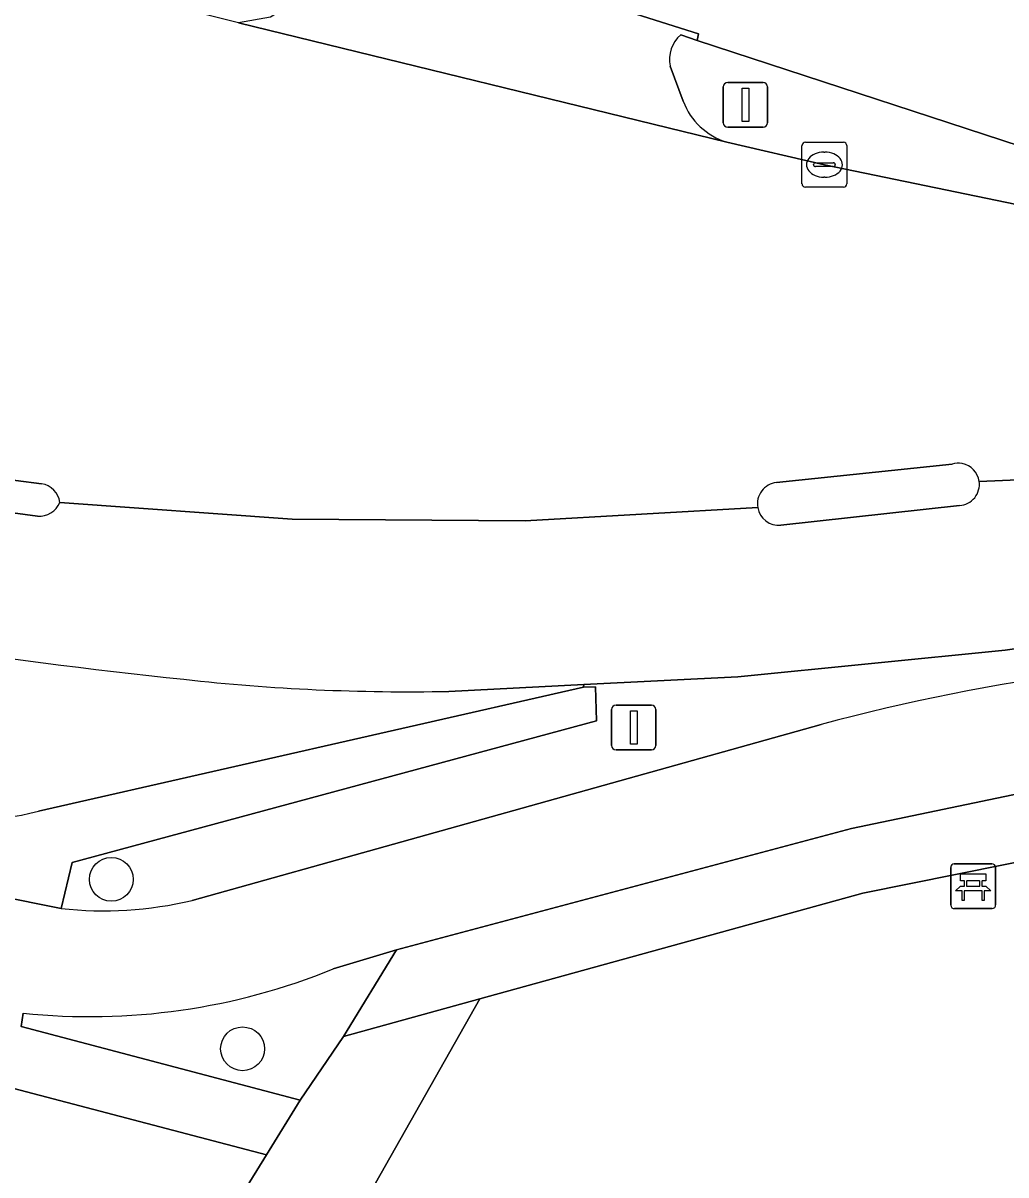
# Model space of a CAD drawing. Extents: x 159817 to 160765, y 380688 to 381638.
# Drawn here: x 160529.48 to 160551.42, y 380863.4 to 380889.11 of the extents above; entities that cross this region are included whole.
import ezdxf

# ---------------------------------------------------------------- set-up
doc = ezdxf.new("R2010")
doc.units = 0
for name, color, linetype in [('IMGEO_Bank', 7, 'Continuous'), ('IMGEO_Berm_groen', 7, 'Continuous'), ('IMGEO_Boom', 7, 'Continuous'), ('IMGEO_Fietspad_gesloten', 7, 'Continuous'), ('IMGEO_Groenvoorziening', 7, 'Continuous'), ('IMGEO_Kolk', 7, 'Continuous'), ('IMGEO_Lichtmast', 7, 'Continuous'), ('IMGEO_Loofbos', 7, 'Continuous'), ('IMGEO_OVBaan_gesloten', 7, 'Continuous'), ('IMGEO_Rijbaan_lokaal_gesloten', 7, 'Continuous'), ('IMGEO_Rijbaan_lokaal_open', 7, 'Continuous'), ('IMGEO_Verkeerseiland_gesloten', 7, 'Continuous'), ('IMGEO_Verkeerseiland_open', 7, 'Continuous'), ('IMGEO_Voetpad_gesloten', 7, 'Continuous'), ('IMGEO_Voetpad_open', 7, 'Continuous')]:
    doc.layers.add(name, color=color, linetype=linetype)

msp = doc.modelspace()

# ---------------------------------------------------------------- linework, layer by layer
at = {"layer": 'IMGEO_Bank'}
for p, q in [((160550.261, 380870.344), (160551.102, 380870.344)), ((160551.102, 380870.344), (160550.261, 380870.344)), ((160551.186, 380870.269), (160551.186, 380869.428)), ((160551.186, 380869.428), (160551.186, 380870.269)), ((160550.186, 380869.419), (160550.186, 380870.26)), ((160550.186, 380870.26), (160550.186, 380869.419)), ((160550.495, 380869.85), (160550.495, 380869.956)), ((160550.539, 380869.956), (160550.539, 380869.85)), ((160550.827, 380869.962), (160550.545, 380869.962)), ((160550.545, 380869.844), (160550.827, 380869.844)), ((160550.833, 380869.85), (160550.833, 380869.956)), ((160550.877, 380869.956), (160550.877, 380869.85)), ((160550.883, 380869.742), (160550.49, 380869.742)), ((160551.111, 380869.344), (160550.27, 380869.344)), ((160550.27, 380869.344), (160551.111, 380869.344))]:
    msp.add_line(p, q, dxfattribs=at)
for points in [[(160550.489, 380869.962), (160550.403, 380869.962), (160550.403, 380870.123), (160550.966, 380870.123), (160550.966, 380869.962), (160550.883, 380869.962)], [(160550.433, 380869.742), (160550.291, 380869.742), (160550.403, 380869.844), (160550.489, 380869.844)], [(160550.883, 380869.844), (160550.966, 380869.844), (160551.078, 380869.742), (160550.939, 380869.742)], [(160550.483, 380869.735), (160550.483, 380869.528), (160550.44, 380869.528), (160550.44, 380869.735)], [(160550.933, 380869.735), (160550.933, 380869.528), (160550.889, 380869.528), (160550.889, 380869.735)]]:
    msp.add_lwpolyline(points, dxfattribs=at)
for centre, radius, start, end in [((160550.264, 380870.266), 0.0779, 92.4484, 184.2845), ((160550.264, 380870.266), 0.0779, 92.4484, 184.2845), ((160551.108, 380870.266), 0.0779, 2.4484, 94.2845), ((160551.108, 380870.266), 0.0779, 2.4484, 94.2845), ((160550.488, 380869.955), 0.00671, 2.8957, 87.1043), ((160550.488, 380869.851), 0.00671, 272.8957, 357.1043), ((160550.545, 380869.955), 0.00671, 92.8957, 177.1043), ((160550.545, 380869.851), 0.00671, 182.8957, 267.1043), ((160550.827, 380869.955), 0.00671, 2.8957, 87.1043), ((160550.827, 380869.851), 0.00671, 272.8957, 357.1043), ((160550.884, 380869.955), 0.00671, 92.8957, 177.1043), ((160550.884, 380869.851), 0.00671, 182.8957, 267.1043), ((160550.433, 380869.735), 0.00671, 2.8957, 87.1043), ((160550.49, 380869.735), 0.00671, 92.8957, 177.1043), ((160550.882, 380869.735), 0.00671, 2.8957, 87.1043), ((160550.939, 380869.735), 0.00671, 92.8957, 177.1043), ((160550.264, 380869.422), 0.0779, 182.4484, 274.2845), ((160550.264, 380869.422), 0.0779, 182.4484, 274.2845), ((160551.108, 380869.422), 0.0779, 272.4484, 4.2845), ((160551.108, 380869.422), 0.0779, 272.4484, 4.2845)]:
    msp.add_arc(centre, radius, start, end, dxfattribs=at)
at = {"layer": 'IMGEO_Berm_groen'}
for points in [[(160554.369, 380875.542), (160551.398, 380875.11), (160545.433, 380874.516), (160541.996, 380874.344), (160541.985, 380874.284), (160542.258, 380874.296), (160542.276, 380873.532), (160530.571, 380870.37), (160530.324, 380869.348)], [(160533.25, 380869.528), (160547.289, 380873.455)], [(160529.476, 380867.01), (160529.436, 380866.711), (160535.664, 380865.066), (160536.629, 380866.49), (160537.816, 380868.426)], [(160537.816, 380868.426), (160536.401, 380867.997)]]:
    msp.add_lwpolyline(points, dxfattribs=at)
for centre, radius, start, end in [((160558.713, 380831.186), 43.785, 89.5297, 105.1236), ((160531.268, 380877.867), 8.572, 263.6742, 283.3663), ((160530.961, 380881.379), 14.446, 264.1005, 292.1226)]:
    msp.add_arc(centre, radius, start, end, dxfattribs=at)
at = {"layer": 'IMGEO_Boom'}
for centre in [(160531.447, 380869.996), (160534.376, 380866.215)]:
    msp.add_circle(centre, 0.489, dxfattribs=at)
at = {"layer": 'IMGEO_Fietspad_gesloten'}
for points in [[(160536.248, 380891.18), (160536.375, 380891.457), (160544.557, 380888.869), (160544.527, 380888.723), (160552.941, 380885.966), (160561.203, 380883.508), (160561.818, 380886.616), (160554.106, 380889.112), (160545.645, 380892.233), (160537.445, 380895.002), (160531.026, 380896.883), (160519.907, 380899.598), (160513.32, 380900.979), (160500, 380903.659), (160498.8, 380903.9), (160492.748, 380905.309), (160477.319, 380909.032)], [(160547.289, 380873.455), (160533.25, 380869.528)], [(160536.401, 380867.997), (160537.816, 380868.426), (160547.97, 380871.132), (160552.066, 380871.986)], [(160530.324, 380869.348), (160528.878, 380869.636), (160525.715, 380870.349), (160520.993, 380871.643)]]:
    msp.add_lwpolyline(points, dxfattribs=at)
for centre, radius, start, end in [((160558.713, 380831.186), 43.785, 89.5297, 105.1236), ((160531.268, 380877.867), 8.572, 263.6742, 283.3663), ((160530.961, 380881.379), 14.446, 264.1005, 292.1226)]:
    msp.add_arc(centre, radius, start, end, dxfattribs=at)
at = {"layer": 'IMGEO_Groenvoorziening'}
msp.add_lwpolyline([(160517.109, 380856.888), (160522.946, 380845.116), (160529.874, 380855.486), (160531.416, 380858.189), (160534.914, 380863.847), (160524.191, 380866.664), (160521.13, 380867.498), (160512.494, 380869.725), (160500, 380872.779), (160489.511, 380875.342)], dxfattribs=at)
at = {"layer": 'IMGEO_Kolk'}
for p, q in [((160546.864, 380885.522), (160546.864, 380886.374)), ((160546.939, 380886.448), (160547.791, 380886.448)), ((160547.352, 380886.228), (160547.377, 380886.228)), ((160547.865, 380886.374), (160547.865, 380885.522)), ((160547.123, 380885.942), (160547.123, 380885.954)), ((160547.166, 380885.991), (160547.564, 380885.991)), ((160547.607, 380885.954), (160547.607, 380885.942)), ((160547.561, 380885.905), (160547.163, 380885.905)), ((160547.791, 380885.448), (160546.939, 380885.448)), ((160547.375, 380885.668), (160547.35, 380885.668))]:
    msp.add_line(p, q, dxfattribs=at)
for points in [[(160546.864, 380885.522), (160546.864, 380886.374)], [(160546.939, 380886.448), (160547.791, 380886.448)], [(160547.865, 380886.374), (160547.865, 380885.522)], [(160547.791, 380885.448), (160546.939, 380885.448)]]:
    msp.add_lwpolyline(points, dxfattribs=at)
for centre, radius, start, end in [((160546.941, 380886.372), 0.0765, 91.552, 178.448), ((160546.941, 380886.372), 0.0765, 91.552, 178.448), ((160547.789, 380886.372), 0.0765, 1.552, 88.448), ((160547.789, 380886.372), 0.0765, 1.552, 88.448), ((160547.163, 380885.951), 0.0403, 85.8775, 175.7526), ((160547.568, 380885.953), 0.0386, 1.7309, 96.639), ((160547.16, 380885.941), 0.0366, 178.938, 274.7102), ((160547.564, 380885.948), 0.043, 264.8664, 352.4533), ((160546.941, 380885.524), 0.0765, 181.552, 268.448), ((160546.941, 380885.524), 0.0765, 181.552, 268.448), ((160547.789, 380885.524), 0.0765, 271.552, 358.448), ((160547.789, 380885.524), 0.0765, 271.552, 358.448)]:
    msp.add_arc(centre, radius, start, end, dxfattribs=at)
for centre, major_axis, ratio, start_param, end_param in [((160547.351, 380885.948), (-0.387, 0.002), 0.722429, 4.712389, 7.853982), ((160547.376, 380885.948), (-0.39, 0.002), 0.717154, 1.570796, 4.712389)]:
    msp.add_ellipse(centre, major_axis=major_axis, ratio=ratio, start_param=start_param, end_param=end_param, dxfattribs=at)
at = {"layer": 'IMGEO_Lichtmast'}
for p, q in [((160545.207, 380887.784), (160545.997, 380887.784)), ((160545.997, 380887.784), (160545.207, 380887.784)), ((160545.107, 380886.884), (160545.107, 380887.684)), ((160545.107, 380887.684), (160545.107, 380886.884)), ((160546.097, 380887.684), (160546.097, 380886.884)), ((160546.097, 380886.884), (160546.097, 380887.684)), ((160545.997, 380886.784), (160545.207, 380886.784)), ((160545.207, 380886.784), (160545.997, 380886.784)), ((160542.713, 380873.886), (160543.503, 380873.886)), ((160543.503, 380873.886), (160542.713, 380873.886)), ((160542.613, 380872.986), (160542.613, 380873.786)), ((160542.613, 380873.786), (160542.613, 380872.986)), ((160543.603, 380873.786), (160543.603, 380872.986)), ((160543.603, 380872.986), (160543.603, 380873.786)), ((160543.503, 380872.886), (160542.713, 380872.886)), ((160542.713, 380872.886), (160543.503, 380872.886))]:
    msp.add_line(p, q, dxfattribs=at)
for points in [[(160545.527, 380887.659), (160545.677, 380887.659), (160545.677, 380886.909), (160545.527, 380886.909), (160545.527, 380887.659)], [(160543.033, 380873.761), (160543.183, 380873.761), (160543.183, 380873.011), (160543.033, 380873.011), (160543.033, 380873.761)]]:
    msp.add_lwpolyline(points, dxfattribs=at)
for centre, start, end in [((160545.207, 380887.684), 90, 180), ((160545.207, 380887.684), 90, 180), ((160545.997, 380887.684), 0, 90), ((160545.997, 380887.684), 360, 90), ((160545.207, 380886.884), 180, 270), ((160545.207, 380886.884), 180, 270), ((160545.997, 380886.884), 270, 0), ((160545.997, 380886.884), 270, 0), ((160542.713, 380873.786), 90, 180), ((160542.713, 380873.786), 90, 180), ((160543.503, 380873.786), 0, 90), ((160543.503, 380873.786), 360, 90), ((160542.713, 380872.986), 180, 270), ((160542.713, 380872.986), 180, 270), ((160543.503, 380872.986), 270, 0), ((160543.503, 380872.986), 270, 0)]:
    msp.add_arc(centre, 0.1, start, end, dxfattribs=at)
at = {"layer": 'IMGEO_Loofbos'}
msp.add_lwpolyline([(160559.283, 380869.815), (160559.365, 380870.134), (160559.389, 380870.28), (160555.906, 380870.841), (160554.21, 380870.789), (160552.435, 380870.538), (160548.219, 380869.69), (160539.672, 380867.33), (160530.707, 380851.492), (160528.012, 380847.388)], dxfattribs=at)
at = {"layer": 'IMGEO_OVBaan_gesloten'}
msp.add_lwpolyline([(160529.819, 380871.519), (160541.985, 380874.284), (160541.996, 380874.344), (160538.98, 380874.193)], dxfattribs=at)
for centre, radius, start, end in [((160548.413, 381019.845), 146.19, 259.01693, 263.97441), ((160538.079, 380919.334), 45.15, 263.6272, 271.144), ((160528.194, 380877.756), 6.445, 257.1601, 284.6015)]:
    msp.add_arc(centre, radius, start, end, dxfattribs=at)
at = {"layer": 'IMGEO_Rijbaan_lokaal_gesloten'}
for points in [[(160547.365, 380885.947), (160545.183, 380886.453), (160534.288, 380889.115), (160509.439, 380895.309), (160500, 380897.648), (160491.667, 380899.712), (160489.586, 380900.228), (160467.63, 380905.686), (160464.492, 380894.136), (160466.057, 380893.772), (160486.788, 380888.609), (160500, 380885.349), (160517.131, 380881.121)], [(160550.819, 380878.881), (160560.881, 380879.306), (160561.496, 380883.031), (160561.357, 380883.055), (160561.123, 380883.103), (160547.365, 380885.947)], [(160546.295, 380878.856), (160550.215, 380879.264)], [(160560.268, 380875.596), (160560.881, 380879.306), (160550.819, 380878.881)], [(160528.16, 380879.049), (160529.89, 380878.827)], [(160529.802, 380878.103), (160526.812, 380878.505)], [(160545.876, 380878.295), (160540.685, 380878.001), (160535.487, 380878.04), (160530.301, 380878.41)], [(160530.301, 380878.41), (160535.487, 380878.04), (160540.685, 380878.001), (160545.876, 380878.295)], [(160550.383, 380878.342), (160546.395, 380877.901)], [(160538.98, 380874.193), (160541.996, 380874.344), (160545.433, 380874.516), (160551.398, 380875.11), (160554.369, 380875.542)]]:
    msp.add_lwpolyline(points, dxfattribs=at)
for centre, radius, start, end in [((160550.351, 380878.825), 0.46, 78.8786, 107.2271), ((160550.353, 380878.813), 0.471, 8.281, 79.3505), ((160529.817, 380878.344), 0.488, 7.7149, 81.4547), ((160546.349, 380878.379), 0.48, 96.445, 190.0443), ((160550.352, 380878.813), 0.472, 273.7296, 8.3312), ((160529.825, 380878.624), 0.522, 267.4271, 335.7751), ((160546.347, 380878.377), 0.478, 189.8678, 275.7242), ((160548.413, 381019.845), 146.19, 259.01693, 263.97441), ((160538.079, 380919.334), 45.15, 263.6272, 271.144)]:
    msp.add_arc(centre, radius, start, end, dxfattribs=at)
at = {"layer": 'IMGEO_Rijbaan_lokaal_open'}
for points in [[(160544.158, 380888.844), (160544.527, 380888.723), (160544.557, 380888.869), (160536.375, 380891.457)], [(160536.093, 380889.922), (160535.003, 380889.239), (160534.288, 380889.115), (160545.183, 380886.453)], [(160544.215, 380887.366), (160543.923, 380888.151)]]:
    msp.add_lwpolyline(points, dxfattribs=at)
for centre, radius, start, end in [((160544.607, 380888.306), 0.701, 129.7955, 192.7404), ((160545.619, 380887.885), 1.497, 200.2853, 253.0644)]:
    msp.add_arc(centre, radius, start, end, dxfattribs=at)
at = {"layer": 'IMGEO_Verkeerseiland_gesloten'}
for points in [[(160550.215, 380879.264), (160546.295, 380878.856)], [(160529.89, 380878.827), (160528.16, 380879.049)], [(160526.812, 380878.505), (160529.802, 380878.103)], [(160546.395, 380877.901), (160550.383, 380878.342)]]:
    msp.add_lwpolyline(points, dxfattribs=at)
for centre, radius, start, end in [((160550.351, 380878.825), 0.46, 78.8786, 107.2271), ((160550.353, 380878.813), 0.471, 8.281, 79.3505), ((160529.817, 380878.344), 0.488, 7.7149, 81.4547), ((160546.349, 380878.379), 0.48, 96.445, 190.0443), ((160550.352, 380878.813), 0.472, 273.7296, 8.3312), ((160529.825, 380878.624), 0.522, 267.4271, 335.7751), ((160546.347, 380878.377), 0.478, 189.8678, 275.7242)]:
    msp.add_arc(centre, radius, start, end, dxfattribs=at)
at = {"layer": 'IMGEO_Verkeerseiland_open'}
for points in [[(160545.183, 380886.453), (160547.365, 380885.947), (160561.123, 380883.103), (160561.203, 380883.508), (160552.941, 380885.966), (160544.527, 380888.723), (160544.158, 380888.844)], [(160543.923, 380888.151), (160544.215, 380887.366)]]:
    msp.add_lwpolyline(points, dxfattribs=at)
for centre, radius, start, end in [((160544.607, 380888.306), 0.701, 129.7955, 192.7404), ((160545.619, 380887.885), 1.497, 200.2853, 253.0644)]:
    msp.add_arc(centre, radius, start, end, dxfattribs=at)
at = {"layer": 'IMGEO_Voetpad_gesloten'}
msp.add_lwpolyline([(160528.012, 380847.388), (160530.707, 380851.492), (160539.672, 380867.33), (160536.629, 380866.49), (160535.664, 380865.066), (160534.914, 380863.847), (160531.416, 380858.189), (160529.874, 380855.486), (160522.946, 380845.116), (160514.856, 380833.007), (160507.077, 380822.247)], dxfattribs=at)
at = {"layer": 'IMGEO_Voetpad_open'}
for points in [[(160526.762, 380871.472), (160516.496, 380873.836), (160504.619, 380876.779), (160500.982, 380877.648), (160500, 380877.961), (160499.135, 380878.307), (160498.8, 380877.201), (160500, 380876.9), (160520.993, 380871.643), (160525.715, 380870.349), (160528.878, 380869.636), (160530.324, 380869.348), (160530.571, 380870.37), (160542.276, 380873.532), (160542.258, 380874.296), (160541.985, 380874.284)], [(160489.511, 380875.342), (160500, 380872.779), (160512.494, 380869.725), (160521.13, 380867.498), (160524.191, 380866.664), (160534.914, 380863.847), (160535.664, 380865.066), (160529.436, 380866.711), (160529.476, 380867.01)], [(160541.985, 380874.284), (160529.819, 380871.519)], [(160552.066, 380871.986), (160547.97, 380871.132), (160537.816, 380868.426), (160536.629, 380866.49), (160539.672, 380867.33), (160548.219, 380869.69), (160552.435, 380870.538), (160554.21, 380870.789), (160555.906, 380870.841), (160559.389, 380870.28), (160559.747, 380872.448)]]:
    msp.add_lwpolyline(points, dxfattribs=at)
msp.add_arc((160528.194, 380877.756), 6.445, 257.1601, 284.6015, dxfattribs=at)

doc.saveas('drawing.dxf')
